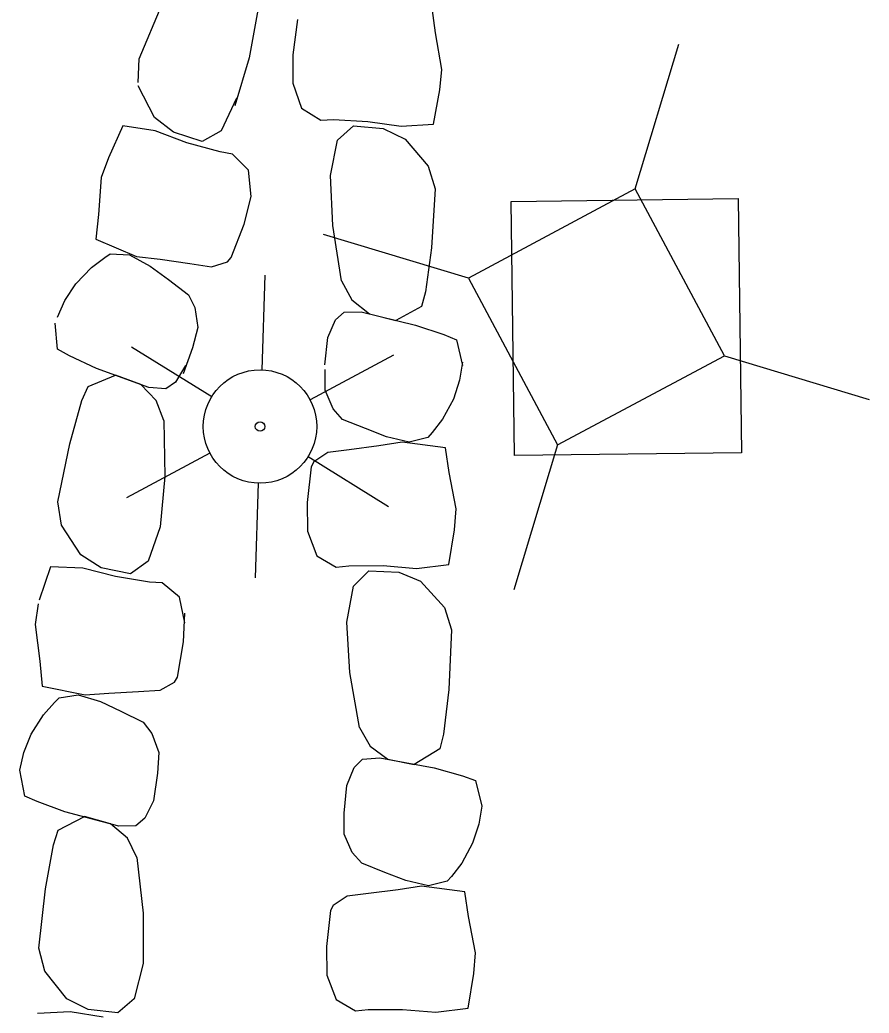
# Model space of a CAD drawing. Extents: x 589250 to 1188077, y 162953 to 363065.
# Drawn here: x 593590.5 to 593612.95, y 186522.03 to 186548.29 of the extents above; entities that cross this region are included whole.
import ezdxf

# ---------------------------------------------------------------- set-up
doc = ezdxf.new("R2010")
doc.units = 0
for name, color, linetype in [('E_AREA', 7, 'Continuous'), ('E_DRN_RipRap', 7, 'Continuous'), ('E_LTG', 7, 'Continuous'), ('E_UTL_AG_Bold', 7, 'Continuous')]:
    doc.layers.add(name, color=color, linetype=linetype)

msp = doc.modelspace()

# ---------------------------------------------------------------- linework, layer by layer
at = {"layer": 'E_AREA'}
for p, q in [((593603.49, 186543.493), (593609.493, 186543.569)), ((593609.493, 186543.569), (593609.578, 186536.851)), ((593603.575, 186536.775), (593603.49, 186543.493)), ((593609.578, 186536.851), (593603.575, 186536.775))]:
    msp.add_line(p, q, dxfattribs=at)
at = {"layer": 'E_DRN_RipRap'}
for p, q in [((593593.649, 186547.267), (593594.259, 186548.704)), ((593596.824, 186548.745), (593596.563, 186547.289)), ((593601.486, 186547.949), (593601.396, 186548.602)), ((593597.836, 186548.303), (593597.718, 186547.372)), ((593601.656, 186546.984), (593601.486, 186547.949)), ((593593.626, 186546.64), (593593.649, 186547.267)), ((593596.563, 186547.289), (593596.183, 186546.017)), ((593597.718, 186547.372), (593597.716, 186546.62)), ((593601.599, 186546.442), (593601.656, 186546.984)), ((593594.058, 186545.715), (593593.628, 186546.551)), ((593597.716, 186546.62), (593597.948, 186545.963)), ((593596.23, 186546.223), (593595.817, 186545.358)), ((593601.434, 186545.539), (593601.599, 186546.442)), ((593597.948, 186545.963), (593598.458, 186545.638)), ((593594.558, 186545.321), (593594.058, 186545.715)), ((593593.222, 186545.492), (593592.838, 186544.646)), ((593594.078, 186545.36), (593593.222, 186545.492)), ((593598.458, 186545.638), (593598.791, 186545.655)), ((593598.791, 186545.655), (593599.695, 186545.606)), ((593598.901, 186545.109), (593599.317, 186545.489)), ((593599.317, 186545.489), (593600.105, 186545.417)), ((593599.695, 186545.606), (593600.577, 186545.482)), ((593600.105, 186545.417), (593600.682, 186545.141)), ((593600.577, 186545.482), (593601.434, 186545.539)), ((593594.915, 186545.046), (593594.078, 186545.36)), ((593595.315, 186545.078), (593594.558, 186545.321)), ((593595.817, 186545.358), (593595.315, 186545.078)), ((593600.682, 186545.141), (593601.298, 186544.423)), ((593595.792, 186544.801), (593594.915, 186545.046)), ((593598.713, 186544.18), (593598.901, 186545.109)), ((593592.838, 186544.646), (593592.649, 186544.13)), ((593596.124, 186544.745), (593595.792, 186544.801)), ((593596.545, 186544.316), (593596.124, 186544.745)), ((593601.298, 186544.423), (593601.481, 186543.822)), ((593592.649, 186544.13), (593592.58, 186543.152)), ((593596.613, 186543.625), (593596.545, 186544.316)), ((593598.773, 186542.854), (593598.713, 186544.18)), ((593601.481, 186543.822), (593601.381, 186542.266)), ((593596.427, 186542.892), (593596.613, 186543.625)), ((593592.58, 186543.152), (593592.509, 186542.495)), ((593596.084, 186542.009), (593596.427, 186542.892)), ((593599.005, 186541.394), (593598.773, 186542.854)), ((593592.509, 186542.495), (593593.585, 186542.038)), ((593601.381, 186542.266), (593601.223, 186541.102)), ((593592.392, 186541.745), (593592.745, 186542.008)), ((593592.745, 186542.008), (593592.889, 186542.104)), ((593592.889, 186542.104), (593593.401, 186542.084)), ((593593.401, 186542.084), (593593.947, 186541.786)), ((593593.585, 186542.038), (593594.208, 186541.964)), ((593595.985, 186541.899), (593596.084, 186542.009)), ((593591.976, 186541.313), (593592.392, 186541.745)), ((593593.947, 186541.786), (593594.432, 186541.425)), ((593594.208, 186541.964), (593594.994, 186541.849)), ((593594.994, 186541.849), (593595.562, 186541.761)), ((593595.562, 186541.761), (593595.985, 186541.899)), ((593591.685, 186540.873), (593591.976, 186541.313)), ((593594.432, 186541.425), (593594.956, 186541.025)), ((593599.005, 186541.394), (593599.28, 186540.895)), ((593594.956, 186541.025), (593595.126, 186540.686)), ((593601.223, 186541.102), (593601.115, 186540.718)), ((593591.49, 186540.435), (593591.685, 186540.873)), ((593595.126, 186540.686), (593595.206, 186540.157)), ((593599.28, 186540.895), (593599.741, 186540.522)), ((593601.115, 186540.718), (593600.437, 186540.344)), ((593598.842, 186540.359), (593599.072, 186540.562)), ((593599.072, 186540.562), (593599.525, 186540.576)), ((593599.525, 186540.576), (593600.961, 186540.226)), ((593599.741, 186540.522), (593600.437, 186540.344)), ((593591.497, 186539.585), (593591.433, 186540.277)), ((593595.206, 186540.157), (593595.064, 186539.626)), ((593598.641, 186539.896), (593598.842, 186540.359)), ((593600.961, 186540.226), (593601.707, 186539.973)), ((593598.566, 186539.172), (593598.641, 186539.896)), ((593601.707, 186539.973), (593602.045, 186539.834)), ((593595.064, 186539.626), (593594.812, 186538.936)), ((593602.045, 186539.834), (593602.204, 186539.157)), ((593591.813, 186539.41), (593591.497, 186539.585)), ((593592.522, 186539.076), (593591.813, 186539.41)), ((593594.882, 186539.153), (593594.616, 186538.713)), ((593602.202, 186539.241), (593602.127, 186538.767)), ((593592.3, 186538.603), (593593.028, 186538.901)), ((593593.905, 186538.571), (593592.522, 186539.076)), ((593593.697, 186538.649), (593593.028, 186538.901)), ((593598.567, 186538.501), (593598.567, 186539.052)), ((593592.137, 186538.232), (593592.3, 186538.603)), ((593594.104, 186538.227), (593593.697, 186538.649)), ((593594.359, 186538.536), (593593.905, 186538.571)), ((593594.616, 186538.713), (593594.359, 186538.536)), ((593602.127, 186538.767), (593601.96, 186538.263)), ((593598.779, 186538.012), (593598.567, 186538.501)), ((593591.816, 186537.089), (593592.137, 186538.232)), ((593594.309, 186537.7), (593594.104, 186538.227)), ((593601.96, 186538.263), (593601.673, 186537.733)), ((593599.03, 186537.731), (593598.779, 186538.012)), ((593594.309, 186537.7), (593594.334, 186536.219)), ((593599.635, 186537.487), (593599.03, 186537.731)), ((593601.673, 186537.733), (593601.402, 186537.384)), ((593600.193, 186537.271), (593599.635, 186537.487)), ((593600.793, 186537.132), (593600.193, 186537.271)), ((593601.402, 186537.384), (593601.288, 186537.252)), ((593591.498, 186535.549), (593591.816, 186537.089)), ((593599.988, 186537.029), (593599.205, 186536.926)), ((593600.605, 186537.126), (593599.988, 186537.029)), ((593601.754, 186536.978), (593600.605, 186537.126)), ((593601.288, 186537.252), (593600.793, 186537.132)), ((593598.638, 186536.857), (593598.267, 186536.609)), ((593599.205, 186536.926), (593598.638, 186536.857)), ((593601.854, 186536.325), (593601.754, 186536.978)), ((593598.201, 186536.476), (593598.099, 186535.532)), ((593598.267, 186536.609), (593598.201, 186536.476)), ((593594.334, 186536.219), (593594.208, 186534.891)), ((593602.039, 186535.362), (593601.854, 186536.325)), ((593591.597, 186534.931), (593591.498, 186535.549)), ((593598.099, 186535.532), (593598.108, 186534.774)), ((593601.991, 186534.814), (593602.039, 186535.362)), ((593592.11, 186534.147), (593591.597, 186534.931)), ((593594.208, 186534.891), (593593.89, 186533.986)), ((593598.108, 186534.774), (593598.351, 186534.125)), ((593601.84, 186533.894), (593601.991, 186534.814)), ((593592.646, 186533.81), (593592.11, 186534.147)), ((593598.351, 186534.125), (593598.866, 186533.827)), ((593593.89, 186533.986), (593593.422, 186533.652)), ((593598.866, 186533.827), (593599.198, 186533.863)), ((593599.198, 186533.863), (593600.102, 186533.864)), ((593600.102, 186533.864), (593600.986, 186533.789)), ((593600.986, 186533.789), (593601.84, 186533.894)), ((593591.305, 186533.833), (593591.012, 186532.951)), ((593592.166, 186533.796), (593591.305, 186533.833)), ((593593.029, 186533.576), (593592.166, 186533.796)), ((593593.422, 186533.652), (593592.646, 186533.81)), ((593599.317, 186533.318), (593599.726, 186533.725)), ((593599.726, 186533.725), (593600.515, 186533.696)), ((593600.515, 186533.696), (593601.096, 186533.451)), ((593593.923, 186533.429), (593593.029, 186533.576)), ((593594.258, 186533.41), (593593.923, 186533.429)), ((593594.72, 186533.03), (593594.258, 186533.41)), ((593599.144, 186532.372), (593599.317, 186533.318)), ((593601.096, 186533.451), (593601.723, 186532.762)), ((593590.985, 186532.853), (593590.903, 186532.309)), ((593594.86, 186532.35), (593594.72, 186533.03)), ((593594.826, 186531.848), (593594.864, 186532.604)), ((593601.723, 186532.762), (593601.915, 186532.167)), ((593590.903, 186532.309), (593591.027, 186531.336)), ((593599.226, 186531.04), (593599.144, 186532.372)), ((593601.915, 186532.167), (593601.841, 186530.594)), ((593594.664, 186530.915), (593594.826, 186531.848)), ((593591.027, 186531.336), (593591.087, 186530.678)), ((593599.48, 186529.581), (593599.226, 186531.04)), ((593594.204, 186530.568), (593594.59, 186530.787)), ((593594.59, 186530.787), (593594.664, 186530.915)), ((593591.087, 186530.678), (593592.224, 186530.445)), ((593591.534, 186530.37), (593592.037, 186530.453)), ((593592.037, 186530.453), (593592.626, 186530.27)), ((593592.224, 186530.445), (593592.846, 186530.497)), ((593592.846, 186530.497), (593593.634, 186530.541)), ((593593.634, 186530.541), (593594.204, 186530.568)), ((593601.841, 186530.594), (593601.701, 186529.412)), ((593591.12, 186529.92), (593591.412, 186530.248)), ((593591.412, 186530.248), (593591.534, 186530.37)), ((593592.626, 186530.27), (593593.17, 186530.013)), ((593590.8, 186529.413), (593591.12, 186529.92)), ((593593.17, 186530.013), (593593.759, 186529.726)), ((593593.759, 186529.726), (593593.991, 186529.427)), ((593590.602, 186528.923), (593590.8, 186529.413)), ((593593.991, 186529.427), (593594.173, 186528.924)), ((593599.48, 186529.581), (593599.764, 186529.095)), ((593601.701, 186529.412), (593601.599, 186529.019)), ((593590.498, 186528.456), (593590.602, 186528.923)), ((593594.173, 186528.924), (593594.138, 186528.375)), ((593599.764, 186529.095), (593600.23, 186528.745)), ((593601.599, 186529.019), (593600.928, 186528.605)), ((593599.335, 186528.531), (593599.561, 186528.747)), ((593599.561, 186528.747), (593600.013, 186528.787)), ((593600.013, 186528.787), (593601.454, 186528.516)), ((593600.23, 186528.745), (593600.928, 186528.605)), ((593590.625, 186527.772), (593590.498, 186528.456)), ((593594.138, 186528.375), (593594.029, 186527.649)), ((593599.141, 186528.052), (593599.335, 186528.531)), ((593601.454, 186528.516), (593602.203, 186528.303)), ((593602.203, 186528.303), (593602.542, 186528.182)), ((593602.542, 186528.182), (593602.712, 186527.508)), ((593599.077, 186527.319), (593599.141, 186528.052)), ((593590.956, 186527.626), (593590.625, 186527.772)), ((593591.69, 186527.358), (593590.956, 186527.626)), ((593594.029, 186527.649), (593593.805, 186527.187)), ((593593.112, 186526.981), (593591.69, 186527.358)), ((593599.077, 186526.768), (593599.077, 186527.319)), ((593602.712, 186527.508), (593602.637, 186527.033)), ((593591.514, 186526.867), (593592.21, 186527.231)), ((593592.898, 186527.04), (593592.21, 186527.231)), ((593593.341, 186526.656), (593592.898, 186527.04)), ((593593.805, 186527.187), (593593.566, 186526.987)), ((593602.637, 186527.033), (593602.471, 186526.53)), ((593591.387, 186526.483), (593591.514, 186526.867)), ((593593.566, 186526.987), (593593.112, 186526.981)), ((593599.289, 186526.279), (593599.077, 186526.768)), ((593593.594, 186526.15), (593593.341, 186526.656)), ((593602.471, 186526.53), (593602.184, 186526)), ((593591.174, 186525.316), (593591.387, 186526.483)), ((593599.54, 186525.998), (593599.289, 186526.279)), ((593593.594, 186526.15), (593593.757, 186524.678)), ((593600.145, 186525.754), (593599.54, 186525.998)), ((593602.184, 186526), (593601.912, 186525.65)), ((593600.703, 186525.538), (593600.145, 186525.754)), ((593601.303, 186525.399), (593600.703, 186525.538)), ((593601.799, 186525.519), (593601.303, 186525.399)), ((593601.912, 186525.65), (593601.799, 186525.519)), ((593591.001, 186523.754), (593591.174, 186525.316)), ((593599.715, 186525.193), (593599.149, 186525.124)), ((593600.499, 186525.296), (593599.715, 186525.193)), ((593601.115, 186525.393), (593600.499, 186525.296)), ((593602.264, 186525.245), (593601.115, 186525.393)), ((593602.365, 186524.592), (593602.264, 186525.245)), ((593599.149, 186525.124), (593598.778, 186524.876)), ((593593.757, 186524.678), (593593.755, 186523.344)), ((593598.712, 186524.743), (593598.609, 186523.799)), ((593598.778, 186524.876), (593598.712, 186524.743)), ((593602.55, 186523.629), (593602.365, 186524.592)), ((593591.156, 186523.147), (593591.001, 186523.754)), ((593598.609, 186523.799), (593598.619, 186523.041)), ((593602.502, 186523.08), (593602.55, 186523.629)), ((593593.755, 186523.344), (593593.522, 186522.414)), ((593591.738, 186522.414), (593591.156, 186523.147)), ((593602.351, 186522.161), (593602.502, 186523.08)), ((593598.619, 186523.041), (593598.862, 186522.392)), ((593592.303, 186522.127), (593591.738, 186522.414)), ((593593.522, 186522.414), (593593.088, 186522.04)), ((593598.862, 186522.392), (593599.376, 186522.094)), ((593591.827, 186522.069), (593590.968, 186522.028)), ((593592.704, 186521.929), (593591.827, 186522.069)), ((593593.088, 186522.04), (593592.303, 186522.127)), ((593599.376, 186522.094), (593599.709, 186522.13)), ((593599.709, 186522.13), (593600.613, 186522.131)), ((593600.613, 186522.131), (593601.496, 186522.056)), ((593601.496, 186522.056), (593602.351, 186522.161))]:
    msp.add_line(p, q, dxfattribs=at)
at = {"layer": 'E_LTG'}
for p, q in [((593596.976, 186541.54), (593596.896, 186539.041)), ((593593.45, 186539.652), (593595.574, 186538.333)), ((593600.374, 186539.43), (593598.17, 186538.25)), ((593595.525, 186536.834), (593593.321, 186535.654)), ((593598.122, 186536.751), (593600.246, 186535.432)), ((593596.8, 186536.043), (593596.72, 186533.544))]:
    msp.add_line(p, q, dxfattribs=at)
for radius in [1.5, 0.125]:
    msp.add_circle((593596.848, 186537.542), radius, dxfattribs=at)
at = {"layer": 'E_UTL_AG_Bold'}
for p, q in [((593606.766, 186543.823), (593607.925, 186547.652)), ((593606.766, 186543.823), (593602.358, 186541.463)), ((593609.126, 186539.414), (593606.766, 186543.823)), ((593602.358, 186541.463), (593598.528, 186542.621)), ((593602.358, 186541.463), (593604.717, 186537.055)), ((593604.717, 186537.055), (593609.126, 186539.414)), ((593609.126, 186539.414), (593612.955, 186538.256)), ((593604.717, 186537.055), (593603.559, 186533.225))]:
    msp.add_line(p, q, dxfattribs=at)

doc.saveas('drawing.dxf')
